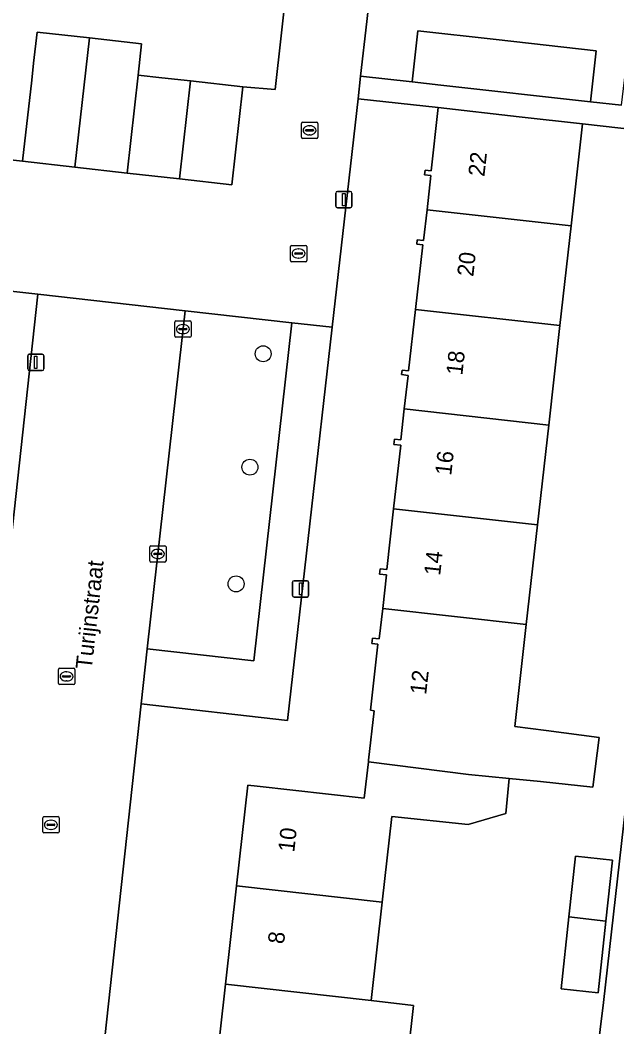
# Model space of a CAD drawing. Extents: x 162082 to 163401, y 388089 to 388636.
# Drawn here: x 162878.5 to 162915, y 388368.3 to 388430 of the extents above; entities that cross this region are included whole.
import ezdxf

# ---------------------------------------------------------------- set-up
doc = ezdxf.new("R2010")
doc.units = 0
for name, color, linetype in [('IMGEO_Boom', 7, 'Continuous'), ('IMGEO_Erf', 7, 'Continuous'), ('IMGEO_Kolk', 7, 'Continuous'), ('IMGEO_Lichtmast', 7, 'Continuous'), ('IMGEO_Muur', 7, 'Continuous'), ('IMGEO_Openbare_ruimte_label', 7, 'Continuous'), ('IMGEO_Pand', 7, 'Continuous'), ('IMGEO_Pand_nummerreeks', 7, 'Continuous'), ('IMGEO_Parkeervlak_open', 7, 'Continuous'), ('IMGEO_Rijbaan_lokaal_open', 7, 'Continuous'), ('IMGEO_Rioolput', 7, 'Continuous'), ('IMGEO_Voetpad_open', 7, 'Continuous')]:
    doc.layers.add(name, color=color, linetype=linetype)

msp = doc.modelspace()

# ---------------------------------------------------------------- linework, layer by layer
at = {"layer": 'IMGEO_Boom'}
for centre in [(162893.365, 388409.537), (162892.554, 388402.591), (162891.704, 388395.442)]:
    msp.add_circle(centre, 0.489, dxfattribs=at)
at = {"layer": 'IMGEO_Erf'}
for points in [[(162877.512, 388421.462), (162878.624, 388421.326), (162879.182, 388426.295), (162879.298, 388427.326), (162879.513, 388429.238), (162882.714, 388428.878), (162885.916, 388428.518), (162885.703, 388426.606), (162887.147, 388426.444), (162888.907, 388426.246), (162892.115, 388425.885), (162894.103, 388425.718), (162896.732, 388449.301), (162856.837, 388453.728)], [(162901.051, 388441.765), (162899.718, 388429.891), (162899.336, 388426.532), (162902.497, 388426.18), (162902.847, 388429.313), (162907.642, 388428.776), (162913.779, 388428.089), (162913.429, 388424.958), (162915.319, 388424.758), (162915.623, 388427.322), (162919.925, 388426.812), (162919.621, 388424.248), (162921.403, 388424.042), (162921.64, 388426.546), (162925.76, 388426.156), (162930.156, 388425.739), (162929.909, 388423.135), (162933.467, 388422.713), (162933.711, 388424.892), (162933.731, 388425.069), (162937.781, 388424.686), (162942.176, 388424.271), (162941.935, 388421.722), (162945.42, 388421.33)], [(162890.391, 388364.901), (162891.065, 388370.923), (162891.739, 388376.944), (162892.43, 388383.113), (162893.007, 388383.048), (162899.555, 388382.315), (162899.813, 388384.536), (162899.826, 388384.65), (162900.177, 388387.679), (162899.946, 388387.705), (162900.401, 388391.746), (162900.022, 388391.789), (162900.059, 388392.122), (162900.479, 388392.074), (162900.69, 388393.946), (162900.921, 388395.998), (162900.502, 388396.045), (162900.538, 388396.369), (162900.942, 388396.323), (162901.361, 388400.05), (162901.798, 388403.932), (162901.367, 388403.98), (162901.404, 388404.306), (162901.798, 388404.262), (162902.011, 388406.155), (162902.242, 388408.213), (162901.847, 388408.257), (162901.879, 388408.54), (162902.279, 388408.495), (162902.702, 388412.256), (162903.148, 388416.214), (162902.781, 388416.255), (162902.811, 388416.521), (162903.195, 388416.477), (162903.406, 388418.355), (162903.642, 388420.45), (162903.257, 388420.493), (162903.291, 388420.789), (162903.656, 388420.747), (162904.09, 388424.61), (162899.178, 388425.142), (162897.59, 388411.162), (162894.853, 388387.078), (162885.887, 388388.094), (162882.103, 388353.418)], [(162923.416, 388422.437), (162912.937, 388423.615), (162912.234, 388417.362), (162911.547, 388411.261), (162910.861, 388405.158), (162910.175, 388399.057), (162909.488, 388392.955), (162908.786, 388386.71), (162910.712, 388386.458), (162913.961, 388386.033), (162913.563, 388382.992), (162910.351, 388383.344), (162908.448, 388383.527), (162908.242, 388381.377), (162905.937, 388380.699), (162901.243, 388381.196), (162900.655, 388375.945), (162899.981, 388369.924), (162902.587, 388369.632), (162901.913, 388363.61)], [(162873.15, 388354.422), (162879.563, 388413.177), (162852.675, 388416.184)], [(162912.564, 388356.407), (162914.215, 388369.801), (162915.683, 388382.791)]]:
    msp.add_lwpolyline(points, dxfattribs=at)
msp.add_lwpolyline([(162914.362, 388374.794), (162913.892, 388370.4), (162911.632, 388370.642), (162912.105, 388375.059), (162912.503, 388378.769), (162914.762, 388378.527)], close=True, dxfattribs=at)
at = {"layer": 'IMGEO_Kolk'}
for p, q in [((162895.707, 388422.793), (162895.707, 388423.645)), ((162895.782, 388423.719), (162896.634, 388423.719)), ((162896.195, 388423.499), (162896.22, 388423.499)), ((162896.708, 388423.645), (162896.708, 388422.793)), ((162895.966, 388423.213), (162895.966, 388423.225)), ((162896.404, 388423.176), (162896.006, 388423.176)), ((162896.009, 388423.262), (162896.407, 388423.262)), ((162896.218, 388422.939), (162896.193, 388422.939)), ((162896.45, 388423.225), (162896.45, 388423.213)), ((162896.634, 388422.719), (162895.782, 388422.719)), ((162887.945, 388410.622), (162887.945, 388411.474)), ((162888.02, 388411.548), (162888.872, 388411.548)), ((162888.247, 388411.091), (162888.645, 388411.091)), ((162888.433, 388411.328), (162888.458, 388411.328)), ((162888.946, 388411.474), (162888.946, 388410.622)), ((162888.872, 388410.548), (162888.02, 388410.548)), ((162888.204, 388411.042), (162888.204, 388411.054)), ((162888.642, 388411.005), (162888.244, 388411.005)), ((162888.456, 388410.768), (162888.431, 388410.768)), ((162888.688, 388411.054), (162888.688, 388411.042)), ((162886.41, 388396.852), (162886.41, 388397.704)), ((162886.485, 388397.778), (162887.337, 388397.778)), ((162886.898, 388397.558), (162886.923, 388397.558)), ((162887.411, 388397.704), (162887.411, 388396.852)), ((162886.669, 388397.272), (162886.669, 388397.284)), ((162887.107, 388397.235), (162886.709, 388397.235)), ((162886.712, 388397.321), (162887.11, 388397.321)), ((162886.921, 388396.998), (162886.896, 388396.998)), ((162887.153, 388397.284), (162887.153, 388397.272)), ((162887.337, 388396.778), (162886.485, 388396.778)), ((162879.857, 388380.262), (162879.857, 388381.114)), ((162879.932, 388381.188), (162880.784, 388381.188)), ((162880.345, 388380.968), (162880.37, 388380.968)), ((162880.858, 388381.114), (162880.858, 388380.262)), ((162880.116, 388380.682), (162880.116, 388380.694)), ((162880.554, 388380.645), (162880.156, 388380.645)), ((162880.159, 388380.731), (162880.557, 388380.731)), ((162880.368, 388380.408), (162880.343, 388380.408)), ((162880.6, 388380.694), (162880.6, 388380.682)), ((162880.784, 388380.188), (162879.932, 388380.188))]:
    msp.add_line(p, q, dxfattribs=at)
for points in [[(162895.707, 388422.793), (162895.707, 388423.645)], [(162895.782, 388423.719), (162896.634, 388423.719)], [(162896.708, 388423.645), (162896.708, 388422.793)], [(162896.634, 388422.719), (162895.782, 388422.719)], [(162887.945, 388410.622), (162887.945, 388411.474)], [(162888.02, 388411.548), (162888.872, 388411.548)], [(162888.946, 388411.474), (162888.946, 388410.622)], [(162888.872, 388410.548), (162888.02, 388410.548)], [(162886.41, 388396.852), (162886.41, 388397.704)], [(162886.485, 388397.778), (162887.337, 388397.778)], [(162887.411, 388397.704), (162887.411, 388396.852)], [(162887.337, 388396.778), (162886.485, 388396.778)], [(162879.857, 388380.262), (162879.857, 388381.114)], [(162879.932, 388381.188), (162880.784, 388381.188)], [(162880.858, 388381.114), (162880.858, 388380.262)], [(162880.784, 388380.188), (162879.932, 388380.188)]]:
    msp.add_lwpolyline(points, dxfattribs=at)
for centre, radius, start, end in [((162895.784, 388423.643), 0.0765, 91.55205, 178.44795), ((162895.784, 388423.643), 0.0765, 91.55205, 178.44795), ((162896.632, 388423.643), 0.0765, 1.55205, 88.44795), ((162896.632, 388423.643), 0.0765, 1.55205, 88.44795), ((162896.006, 388423.222), 0.0403, 85.87752, 175.75265), ((162896.003, 388423.212), 0.0366, 178.93798, 274.71019), ((162896.407, 388423.219), 0.043, 264.86636, 352.45326), ((162896.411, 388423.224), 0.0386, 1.73085, 96.63898), ((162895.784, 388422.795), 0.0765, 181.55205, 268.44795), ((162895.784, 388422.795), 0.0765, 181.55205, 268.44795), ((162896.632, 388422.795), 0.0765, 271.55205, 358.44795), ((162896.632, 388422.795), 0.0765, 271.55205, 358.44795), ((162888.022, 388411.472), 0.0765, 91.55205, 178.44795), ((162888.022, 388411.472), 0.0765, 91.55205, 178.44795), ((162888.244, 388411.051), 0.0403, 85.87752, 175.75265), ((162888.649, 388411.053), 0.0386, 1.73085, 96.63898), ((162888.87, 388411.472), 0.0765, 1.55205, 88.44795), ((162888.87, 388411.472), 0.0765, 1.55205, 88.44795), ((162888.022, 388410.624), 0.0765, 181.55205, 268.44795), ((162888.022, 388410.624), 0.0765, 181.55205, 268.44795), ((162888.241, 388411.041), 0.0366, 178.93798, 274.71019), ((162888.645, 388411.048), 0.043, 264.86636, 352.45326), ((162888.87, 388410.624), 0.0765, 271.55205, 358.44795), ((162888.87, 388410.624), 0.0765, 271.55205, 358.44795), ((162886.487, 388397.702), 0.0765, 91.55205, 178.44795), ((162886.487, 388397.702), 0.0765, 91.55205, 178.44795), ((162887.335, 388397.702), 0.0765, 1.55205, 88.44795), ((162887.335, 388397.702), 0.0765, 1.55205, 88.44795), ((162886.709, 388397.281), 0.0403, 85.87752, 175.75265), ((162886.706, 388397.271), 0.0366, 178.93798, 274.71019), ((162887.11, 388397.278), 0.043, 264.86636, 352.45326), ((162887.114, 388397.283), 0.0386, 1.73085, 96.63898), ((162886.487, 388396.854), 0.0765, 181.55205, 268.44795), ((162886.487, 388396.854), 0.0765, 181.55205, 268.44795), ((162887.335, 388396.854), 0.0765, 271.55205, 358.44795), ((162887.335, 388396.854), 0.0765, 271.55205, 358.44795), ((162879.934, 388381.112), 0.0765, 91.55205, 178.44795), ((162879.934, 388381.112), 0.0765, 91.55205, 178.44795), ((162880.782, 388381.112), 0.0765, 1.55205, 88.44795), ((162880.782, 388381.112), 0.0765, 1.55205, 88.44795), ((162880.156, 388380.691), 0.0403, 85.87752, 175.75265), ((162880.153, 388380.681), 0.0366, 178.93798, 274.71019), ((162880.557, 388380.688), 0.043, 264.86636, 352.45326), ((162880.561, 388380.693), 0.0386, 1.73085, 96.63898), ((162879.934, 388380.264), 0.0765, 181.55205, 268.44795), ((162879.934, 388380.264), 0.0765, 181.55205, 268.44795), ((162880.782, 388380.264), 0.0765, 271.55205, 358.44795), ((162880.782, 388380.264), 0.0765, 271.55205, 358.44795)]:
    msp.add_arc(centre, radius, start, end, dxfattribs=at)
for centre, major_axis, ratio, start_param, end_param in [((162896.194, 388423.219), (-0.387, 0.002), 0.722429, 4.712389, 7.853982), ((162896.219, 388423.219), (-0.39, 0.002), 0.717154, 1.570796, 4.712389), ((162888.432, 388411.048), (-0.387, 0.002), 0.722429, 4.712389, 7.853982), ((162888.457, 388411.048), (-0.39, 0.002), 0.717154, 1.570796, 4.712389), ((162886.897, 388397.278), (-0.387, 0.002), 0.722429, 4.712389, 7.853982), ((162886.922, 388397.278), (-0.39, 0.002), 0.717154, 1.570796, 4.712389), ((162880.344, 388380.688), (-0.387, 0.002), 0.722429, 4.712389, 7.853982), ((162880.369, 388380.688), (-0.39, 0.002), 0.717154, 1.570796, 4.712389)]:
    msp.add_ellipse(centre, major_axis=major_axis, ratio=ratio, start_param=start_param, end_param=end_param, dxfattribs=at)
at = {"layer": 'IMGEO_Lichtmast'}
for p, q in [((162897.81, 388418.576), (162897.81, 388419.376)), ((162897.81, 388419.376), (162897.81, 388418.576)), ((162897.91, 388419.476), (162898.7, 388419.476)), ((162898.7, 388419.476), (162897.91, 388419.476)), ((162898.8, 388419.376), (162898.8, 388418.576)), ((162898.8, 388418.576), (162898.8, 388419.376)), ((162898.7, 388418.476), (162897.91, 388418.476)), ((162897.91, 388418.476), (162898.7, 388418.476)), ((162878.935, 388408.61), (162878.935, 388409.41)), ((162878.935, 388409.41), (162878.935, 388408.61)), ((162879.035, 388409.51), (162879.825, 388409.51)), ((162879.825, 388409.51), (162879.035, 388409.51)), ((162879.925, 388409.41), (162879.925, 388408.61)), ((162879.925, 388408.61), (162879.925, 388409.41)), ((162879.825, 388408.51), (162879.035, 388408.51)), ((162879.035, 388408.51), (162879.825, 388408.51)), ((162895.162, 388394.74), (162895.162, 388395.54)), ((162895.162, 388395.54), (162895.162, 388394.74)), ((162895.262, 388395.64), (162896.052, 388395.64)), ((162896.052, 388395.64), (162895.262, 388395.64)), ((162896.152, 388395.54), (162896.152, 388394.74)), ((162896.152, 388394.74), (162896.152, 388395.54)), ((162896.052, 388394.64), (162895.262, 388394.64)), ((162895.262, 388394.64), (162896.052, 388394.64))]:
    msp.add_line(p, q, dxfattribs=at)
for points in [[(162898.23, 388419.351), (162898.38, 388419.351), (162898.38, 388418.601), (162898.23, 388418.601), (162898.23, 388419.351)], [(162879.355, 388409.385), (162879.505, 388409.385), (162879.505, 388408.635), (162879.355, 388408.635), (162879.355, 388409.385)], [(162895.582, 388395.515), (162895.732, 388395.515), (162895.732, 388394.765), (162895.582, 388394.765), (162895.582, 388395.515)]]:
    msp.add_lwpolyline(points, dxfattribs=at)
for centre, start, end in [((162897.91, 388419.376), 90, 180), ((162897.91, 388419.376), 90, 180), ((162898.7, 388419.376), 0, 90), ((162898.7, 388419.376), 360, 90), ((162897.91, 388418.576), 180, 270), ((162897.91, 388418.576), 180, 270), ((162898.7, 388418.576), 270, 0), ((162898.7, 388418.576), 270, 0), ((162879.035, 388409.41), 90, 180), ((162879.035, 388409.41), 90, 180), ((162879.825, 388409.41), 0, 90), ((162879.825, 388409.41), 360, 90), ((162879.035, 388408.61), 180, 270), ((162879.035, 388408.61), 180, 270), ((162879.825, 388408.61), 270, 0), ((162879.825, 388408.61), 270, 0), ((162895.262, 388395.54), 90, 180), ((162895.262, 388395.54), 90, 180), ((162896.052, 388395.54), 0, 90), ((162896.052, 388395.54), 360, 90), ((162895.262, 388394.74), 180, 270), ((162895.262, 388394.74), 180, 270), ((162896.052, 388394.74), 270, 0), ((162896.052, 388394.74), 270, 0)]:
    msp.add_arc(centre, 0.1, start, end, dxfattribs=at)
at = {"layer": 'IMGEO_Muur'}
msp.add_lwpolyline([(162899.718, 388429.891), (162901.051, 388441.765)], dxfattribs=at)
at = {"layer": 'IMGEO_Pand'}
for points in [[(162882.714, 388428.878), (162879.513, 388429.238), (162879.298, 388427.326), (162879.182, 388426.295), (162878.624, 388421.326), (162881.829, 388420.966)], [(162913.429, 388424.958), (162913.779, 388428.089), (162907.642, 388428.776), (162902.847, 388429.313), (162902.497, 388426.18), (162904.243, 388425.985)], [(162885.703, 388426.606), (162885.916, 388428.518), (162882.714, 388428.878), (162881.829, 388420.966), (162885.033, 388420.605)], [(162888.907, 388426.246), (162887.147, 388426.444), (162885.703, 388426.606), (162885.033, 388420.605), (162888.237, 388420.245)], [(162888.907, 388426.246), (162888.237, 388420.245), (162891.441, 388419.885), (162892.115, 388425.885)], [(162912.234, 388417.362), (162912.937, 388423.615), (162909.059, 388424.051), (162904.09, 388424.61), (162903.656, 388420.747), (162903.291, 388420.789), (162903.257, 388420.493), (162903.642, 388420.45), (162903.406, 388418.355)], [(162911.547, 388411.261), (162912.234, 388417.362), (162903.406, 388418.355), (162903.195, 388416.477), (162902.811, 388416.521), (162902.781, 388416.255), (162903.148, 388416.214), (162902.702, 388412.256)], [(162911.547, 388411.261), (162902.702, 388412.256), (162902.279, 388408.495), (162901.879, 388408.54), (162901.847, 388408.257), (162902.242, 388408.213), (162902.011, 388406.155), (162910.861, 388405.158)], [(162910.175, 388399.057), (162910.861, 388405.158), (162902.011, 388406.155), (162901.798, 388404.262), (162901.404, 388404.306), (162901.367, 388403.98), (162901.798, 388403.932), (162901.361, 388400.05)], [(162910.175, 388399.057), (162901.361, 388400.05), (162900.942, 388396.323), (162900.538, 388396.369), (162900.502, 388396.045), (162900.921, 388395.998), (162900.69, 388393.946), (162909.488, 388392.955)], [(162909.488, 388392.955), (162900.69, 388393.946), (162900.479, 388392.074), (162900.059, 388392.122), (162900.022, 388391.789), (162900.401, 388391.746), (162899.946, 388387.705), (162900.177, 388387.679), (162899.826, 388384.65), (162899.813, 388384.536), (162905.942, 388383.767), (162908.448, 388383.527), (162910.351, 388383.344), (162913.563, 388382.992), (162913.961, 388386.033), (162910.712, 388386.458), (162908.786, 388386.71)], [(162908.448, 388383.527), (162905.942, 388383.767), (162899.813, 388384.536), (162899.555, 388382.315), (162893.007, 388383.048), (162892.43, 388383.113), (162891.739, 388376.944), (162900.655, 388375.945), (162901.243, 388381.196), (162905.937, 388380.699), (162908.242, 388381.377)], [(162912.105, 388375.059), (162914.362, 388374.794), (162914.762, 388378.527), (162912.503, 388378.769)], [(162891.739, 388376.944), (162891.065, 388370.923), (162899.981, 388369.924), (162900.655, 388375.945)], [(162914.362, 388374.794), (162912.105, 388375.059), (162911.632, 388370.642), (162913.892, 388370.4)], [(162890.391, 388364.901), (162901.913, 388363.61), (162902.587, 388369.632), (162899.981, 388369.924), (162891.065, 388370.923)]]:
    msp.add_lwpolyline(points, close=True, dxfattribs=at)
at = {"layer": 'IMGEO_Parkeervlak_open'}
msp.add_lwpolyline([(162892.798, 388390.731), (162895.12, 388411.438), (162888.58, 388412.169), (162886.264, 388391.474)], close=True, dxfattribs=at)
at = {"layer": 'IMGEO_Rijbaan_lokaal_open'}
msp.add_lwpolyline([(162852.675, 388416.184), (162879.563, 388413.177), (162888.58, 388412.169), (162895.12, 388411.438), (162897.59, 388411.162), (162899.178, 388425.142), (162899.336, 388426.532), (162899.718, 388429.891), (162901.051, 388441.765), (162901.761, 388448.679), (162896.732, 388449.301), (162894.103, 388425.718), (162892.115, 388425.885), (162891.441, 388419.885), (162888.237, 388420.245), (162885.033, 388420.605), (162881.829, 388420.966), (162878.624, 388421.326), (162877.512, 388421.462)], dxfattribs=at)
for points in [[(162888.58, 388412.169), (162879.563, 388413.177), (162873.15, 388354.422), (162882.103, 388353.418), (162885.887, 388388.094), (162886.264, 388391.474)], [(162897.59, 388411.162), (162895.12, 388411.438), (162892.798, 388390.731), (162886.264, 388391.474), (162885.887, 388388.094), (162894.853, 388387.078)]]:
    msp.add_lwpolyline(points, close=True, dxfattribs=at)
at = {"layer": 'IMGEO_Rioolput'}
for p, q in [((162895.036, 388415.248), (162895.036, 388416.1)), ((162895.111, 388416.174), (162895.963, 388416.174)), ((162896.037, 388416.1), (162896.037, 388415.248)), ((162895.295, 388415.668), (162895.295, 388415.68)), ((162895.733, 388415.631), (162895.335, 388415.631)), ((162895.338, 388415.717), (162895.736, 388415.717)), ((162895.524, 388415.954), (162895.549, 388415.954)), ((162895.779, 388415.68), (162895.779, 388415.668)), ((162895.963, 388415.174), (162895.111, 388415.174)), ((162895.547, 388415.394), (162895.522, 388415.394)), ((162880.815, 388389.351), (162880.815, 388390.203)), ((162880.89, 388390.277), (162881.742, 388390.277)), ((162881.816, 388390.203), (162881.816, 388389.351)), ((162881.074, 388389.771), (162881.074, 388389.783)), ((162881.512, 388389.734), (162881.114, 388389.734)), ((162881.117, 388389.82), (162881.515, 388389.82)), ((162881.303, 388390.057), (162881.328, 388390.057)), ((162881.558, 388389.783), (162881.558, 388389.771)), ((162881.742, 388389.277), (162880.89, 388389.277)), ((162881.326, 388389.497), (162881.301, 388389.497))]:
    msp.add_line(p, q, dxfattribs=at)
for points in [[(162895.036, 388415.248), (162895.036, 388416.1)], [(162895.111, 388416.174), (162895.963, 388416.174)], [(162896.037, 388416.1), (162896.037, 388415.248)], [(162895.963, 388415.174), (162895.111, 388415.174)], [(162880.815, 388389.351), (162880.815, 388390.203)], [(162880.89, 388390.277), (162881.742, 388390.277)], [(162881.816, 388390.203), (162881.816, 388389.351)], [(162881.742, 388389.277), (162880.89, 388389.277)]]:
    msp.add_lwpolyline(points, dxfattribs=at)
for centre, radius, start, end in [((162895.113, 388416.098), 0.0765, 91.55205, 178.44795), ((162895.113, 388416.098), 0.0765, 91.55205, 178.44795), ((162895.961, 388416.098), 0.0765, 1.55205, 88.44795), ((162895.961, 388416.098), 0.0765, 1.55205, 88.44795), ((162895.335, 388415.677), 0.0403, 85.87752, 175.75265), ((162895.332, 388415.667), 0.0366, 178.93798, 274.71019), ((162895.736, 388415.674), 0.043, 264.86636, 352.45326), ((162895.74, 388415.679), 0.0386, 1.73085, 96.63898), ((162895.113, 388415.25), 0.0765, 181.55205, 268.44795), ((162895.113, 388415.25), 0.0765, 181.55205, 268.44795), ((162895.961, 388415.25), 0.0765, 271.55205, 358.44795), ((162895.961, 388415.25), 0.0765, 271.55205, 358.44795), ((162880.892, 388390.201), 0.0765, 91.55205, 178.44795), ((162880.892, 388390.201), 0.0765, 91.55205, 178.44795), ((162881.74, 388390.201), 0.0765, 1.55205, 88.44795), ((162881.74, 388390.201), 0.0765, 1.55205, 88.44795), ((162881.114, 388389.78), 0.0403, 85.87752, 175.75265), ((162881.111, 388389.77), 0.0366, 178.93798, 274.71019), ((162881.515, 388389.777), 0.043, 264.86636, 352.45326), ((162881.519, 388389.782), 0.0386, 1.73085, 96.63898), ((162880.892, 388389.353), 0.0765, 181.55205, 268.44795), ((162880.892, 388389.353), 0.0765, 181.55205, 268.44795), ((162881.74, 388389.353), 0.0765, 271.55205, 358.44795), ((162881.74, 388389.353), 0.0765, 271.55205, 358.44795)]:
    msp.add_arc(centre, radius, start, end, dxfattribs=at)
for centre, major_axis, ratio, start_param, end_param in [((162895.523, 388415.674), (-0.387, 0.002), 0.722429, 4.712389, 7.853982), ((162895.548, 388415.674), (-0.39, 0.002), 0.717154, 1.570796, 4.712389), ((162881.302, 388389.777), (-0.387, 0.002), 0.722429, 4.712389, 7.853982), ((162881.327, 388389.777), (-0.39, 0.002), 0.717154, 1.570796, 4.712389)]:
    msp.add_ellipse(centre, major_axis=major_axis, ratio=ratio, start_param=start_param, end_param=end_param, dxfattribs=at)
at = {"layer": 'IMGEO_Voetpad_open'}
for points in [[(162915.319, 388424.758), (162913.429, 388424.958), (162904.243, 388425.985), (162902.497, 388426.18), (162899.336, 388426.532), (162899.178, 388425.142), (162904.09, 388424.61), (162909.059, 388424.051), (162912.937, 388423.615), (162923.416, 388422.437)], [(162915.683, 388382.791), (162914.215, 388369.801), (162912.564, 388356.407)]]:
    msp.add_lwpolyline(points, dxfattribs=at)

# ---------------------------------------------------------------- texts
at = {"layer": 'IMGEO_Openbare_ruimte_label'}
msp.add_text('Turijnstraat', height=1, rotation=83.68512, dxfattribs=at).set_placement((162882.858, 388390.17))
at = {"layer": 'IMGEO_Pand_nummerreeks'}
for s, rotation, p in [('22', 83.67268, (162906.919, 388420.358)), ('20', 83.67268, (162906.239, 388414.231)), ('18', 83.67268, (162905.569, 388408.189)), ('16', 83.67268, (162904.889, 388402.053)), ('14', 83.67268, (162904.209, 388395.92)), ('12', 83.57735, (162903.35, 388388.625)), ('10', 83.61173, (162895.268, 388378.98)), ('8', 83.61204, (162894.638, 388373.357))]:
    msp.add_text(s, height=1, rotation=rotation, dxfattribs=at).set_placement(p)

doc.saveas('drawing.dxf')
